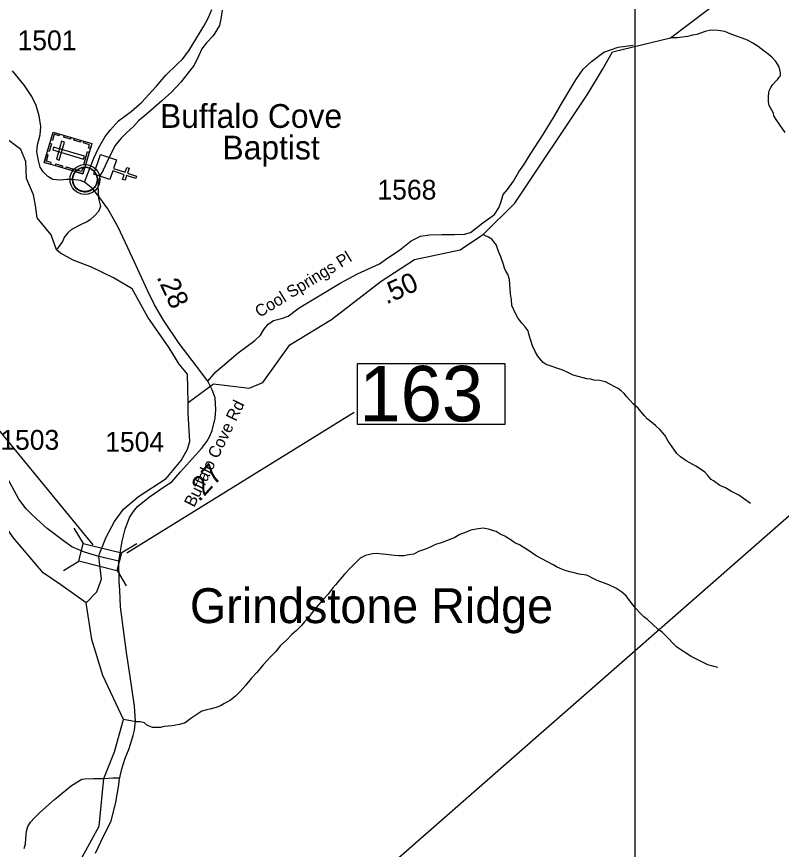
# Model space of a CAD drawing. Extents: x 1159738 to 1321356, y 736314 to 882035.
# Drawn here: x 1253174 to 1257995, y 857362 to 862615 of the extents above; entities that cross this region are included whole.
import ezdxf

# ---------------------------------------------------------------- set-up
doc = ezdxf.new("R2010")
doc.units = 0
for name, color, linetype in [('Exist Boundary Land Use Gamelands State NC Wildlife Resources Commission', 7, 'Continuous'), ('Exist Civil Demographics Community CELL', 7, 'Continuous'), ('Exist Cultural Cemetery CELL', 7, 'Continuous'), ('Exist Cultural Church CELL', 7, 'Continuous'), ('Exist Cultural Church Label', 7, 'Continuous'), ('Exist Geographical Mountain Summit Label', 7, 'Continuous'), ('Exist Hydrographic Creek Single Shore', 7, 'Continuous'), ('Exist Hydrographic Misc Water Feature', 7, 'Continuous'), ('Exist Road Non-System Type 51', 7, 'Continuous'), ('Exist Road Secondary Mileage Hundredths English Label', 7, 'Continuous'), ('Exist Road Secondary Structure Standard Bridge CELL', 7, 'Continuous'), ('Exist Road Secondary Structure Standard Bridge Number Label', 7, 'Continuous'), ('Exist Road Secondary Type 41 Attributed', 7, 'Continuous'), ('Exist Road Secondary Type 51 Attributed', 7, 'Continuous'), ('Exist Road Secondary Type 51 Label', 7, 'Continuous'), ('Exist Road Secondary Type 51 Number Label', 7, 'Continuous'), ('Map Preparation Inset Cut Line', 7, 'Continuous')]:
    doc.layers.add(name, color=color, linetype=linetype)

msp = doc.modelspace()

# ---------------------------------------------------------------- linework, layer by layer
at = {"layer": 'Exist Boundary Land Use Gamelands State NC Wildlife Resources Commission'}
msp.add_lwpolyline([(1262472.9, 864708.2), (1262344, 864658.3), (1262453, 864392.1), (1258482.5, 859848.8), (1255564.5, 857290.9)], dxfattribs=at)
at = {"layer": 'Exist Civil Demographics Community CELL'}
msp.add_lwpolyline([(1253527, 861600.2), (1253527.9, 861605.8), (1253529.7, 861612.4), (1253532.6, 861619.6), (1253535.6, 861625.3), (1253538.9, 861631.1), (1253542.7, 861636.2), (1253546.6, 861640.6), (1253551.2, 861645.2), (1253556.7, 861649.8), (1253562.2, 861653.4), (1253567.1, 861656.3), (1253572.1, 861658.7), (1253577.6, 861661), (1253583.2, 861662.9), (1253587.5, 861664), (1253592.4, 861664.7), (1253596.5, 861665.5), (1253602.9, 861665.7), (1253607.3, 861665.6), (1253613, 861665.4), (1253617.9, 861664.6), (1253622.8, 861663.6), (1253627.8, 861662.2), (1253633, 861660.3), (1253639.6, 861657.4), (1253645.9, 861653.9), (1253650.9, 861650.3), (1253656.1, 861646.3), (1253659.4, 861643.2), (1253663.5, 861638.8), (1253667.4, 861634.1), (1253670.5, 861629.5), (1253673.6, 861624.5), (1253676.1, 861619.3), (1253678.1, 861614.3), (1253679.7, 861609.3), (1253680.9, 861604.7), (1253682, 861598.7), (1253682.7, 861594), (1253682.9, 861588), (1253682.7, 861582.2), (1253682.2, 861576.5), (1253681.2, 861571), (1253679.6, 861564.9), (1253677.7, 861559), (1253675.4, 861554), (1253672.2, 861548), (1253669, 861542.6), (1253665.5, 861537.9), (1253661.3, 861533.2), (1253656, 861528.2), (1253651, 861524.1), (1253646, 861520.7), (1253641.6, 861518.2), (1253634.8, 861514.9), (1253627.7, 861512.2), (1253621.7, 861510.8), (1253615.1, 861509.4), (1253610.7, 861509), (1253606.2, 861508.7), (1253600.6, 861508.7), (1253596.3, 861509.1), (1253590.7, 861509.9), (1253584.8, 861511.2), (1253580.2, 861512.5), (1253575, 861514.4), (1253570.4, 861516.3), (1253566.5, 861518.6), (1253559.7, 861522.6), (1253554.1, 861526.9), (1253549.2, 861531.4), (1253544.8, 861536.3), (1253541.6, 861540.2), (1253538.6, 861544.4), (1253534.5, 861551.5), (1253532.8, 861555.1), (1253531.1, 861559.1), (1253528.5, 861567.3), (1253527, 861574.3), (1253526.3, 861579.5), (1253525.9, 861585.8), (1253525.9, 861590.5), (1253526.4, 861597)], close=True, dxfattribs=at)
for centre, radius in [((1253604.6, 861587.8), 94.3), ((1253604.3, 861588.1), 76.7)]:
    msp.add_circle(centre, radius, dxfattribs=at)
at = {"layer": 'Exist Cultural Cemetery CELL'}
for points in [[(1253347.3, 861695.9), (1253403.9, 861886.7), (1253648, 861814.4), (1253591.5, 861623.5)], [(1253445.5, 861874.5), (1253442.2, 861863.6), (1253411.4, 861872.8), (1253399.9, 861833.9), (1253389.2, 861837), (1253403.9, 861886.8)], [(1253512.3, 861842.8), (1253470.8, 861855.1), (1253474, 861866), (1253515.5, 861853.7)], [(1253575.5, 861824), (1253534, 861836.3), (1253537.2, 861847.3), (1253578.7, 861835)], [(1253368.4, 861766.9), (1253383.1, 861816.6), (1253394, 861813.3), (1253379.3, 861763.6)], [(1253406.4, 861792.1), (1253401.1, 861774.2), (1253595.5, 861716.6), (1253600.8, 861734.5)], [(1253424.2, 861715.7), (1253442.1, 861710.4), (1253475.5, 861823.2), (1253457.6, 861828.6)], [(1253638.6, 861782.6), (1253627.6, 861785.9), (1253633.8, 861807), (1253595.1, 861818.5), (1253598.2, 861829.2), (1253648, 861814.4)], [(1253388.8, 861683.6), (1253392.1, 861694.4), (1253361.2, 861703.6), (1253372.7, 861742.5), (1253362.1, 861745.6), (1253347.3, 861695.9)], [(1253596.8, 861681.9), (1253620.9, 861763.2), (1253631.8, 861760), (1253607.7, 861678.6)], [(1253459.9, 861662.5), (1253418.4, 861674.8), (1253421.6, 861685.7), (1253463.2, 861673.4)], [(1253524.4, 861643.4), (1253482.9, 861655.7), (1253486.1, 861666.6), (1253527.6, 861654.3)], [(1253600.8, 861655.3), (1253589.8, 861658.5), (1253583.5, 861637.4), (1253544.8, 861648.9), (1253541.6, 861638.2), (1253591.4, 861623.5)]]:
    msp.add_lwpolyline(points, close=True, dxfattribs=at)
at = {"layer": 'Exist Cultural Church CELL'}
msp.add_lwpolyline([(1253803, 861711.2), (1253785.1, 861657.2), (1253857.4, 861633.1), (1253867.5, 861663.5), (1253882.6, 861658.4), (1253872.5, 861628), (1253929.6, 861609), (1253924.5, 861593.8), (1253867.4, 861612.8), (1253857.3, 861582.5), (1253842.2, 861587.5), (1253852.3, 861617.9), (1253780.1, 861642), (1253761.7, 861587.3), (1253660.7, 861621), (1253702, 861744.9)], close=True, dxfattribs=at)
at = {"layer": 'Exist Hydrographic Creek Single Shore'}
for points in [[(1254254.3, 860180.6), (1254415.7, 860299.2), (1254639.3, 860271.3), (1254726.5, 860307), (1254896.9, 860545), (1255158.5, 860703.6), (1255472, 860946.8), (1255681.3, 861083.2), (1255969.1, 861144.4), (1256118, 861242.4), (1256315.6, 861437.9), (1256775.8, 862128.6), (1256867.8, 862282.1), (1256930.6, 862392.5), (1257296.6, 862481.3), (1257639.6, 862742.7), (1257892.6, 862862.3), (1258279.7, 862966.2), (1258738.7, 862989.8), (1258982.6, 863067), (1259302.7, 863214.8), (1259565.6, 863393.4), (1259863.9, 863465.7)], [(1254254.3, 860180.6), (1254250.3, 860359.1), (1254198.8, 860422.6), (1254135.3, 860525.7), (1254000.6, 860720), (1253901.5, 860898.5), (1253783.4, 860967.9), (1253644.7, 861035.4), (1253529.8, 861079), (1253450.5, 861122.6), (1253425.5, 861144.1), (1253391, 861237.7), (1253303.8, 861344.8), (1253291.9, 861424.1), (1253280, 861491.5), (1253236.4, 861594.6), (1253232.5, 861701.7), (1253200.8, 861777.1), (1253125.4, 861832.6)], [(1253691.9, 859209.3), (1253695.4, 859226.8), (1253739, 859331.8), (1253790.5, 859430.9), (1253847.5, 859508), (1253942.1, 859588.7), (1254117.4, 859702), (1254210.6, 859815.7), (1254250.3, 859887.1), (1254266.1, 859934.7), (1254254.3, 860113.2), (1254254.3, 860180.6)], [(1253612.1, 858916.6), (1253452, 859031.4), (1253341.9, 859105.9), (1253152.7, 859329.5), (1253078.3, 859435.8)], [(1253612.1, 858916.6), (1253679.4, 858986.9), (1253709.4, 859066.2), (1253691.9, 859209.3)], [(1253548.7, 857243.7), (1253693.9, 857508.5), (1253723.1, 857809.5), (1253791.2, 857976.9), (1253847.5, 858181.2), (1253717.7, 858458.5), (1253648.6, 858686.5), (1253612.1, 858916.6)]]:
    msp.add_lwpolyline(points, dxfattribs=at)
at = {"layer": 'Exist Hydrographic Misc Water Feature'}
for points in [[(1254469.2, 862656.3), (1254461.7, 862600.5), (1254452.7, 862558.7), (1254413, 862493.7), (1254369.8, 862448.8), (1254340.8, 862411.4), (1254319.6, 862365.9), (1254292.1, 862308.6), (1254254.8, 862259.5), (1254209.4, 862200.6), (1254149.6, 862138.1), (1254090.2, 862083.7), (1254036.9, 862037), (1253990, 861998.2), (1253942.8, 861957.3), (1253909.9, 861922.2), (1253866.8, 861881.3), (1253829.8, 861846.2), (1253794.8, 861801.1), (1253769.4, 861753.7), (1253744.1, 861700.3), (1253718.7, 861646.9), (1253695.6, 861605.5), (1253686, 861543.7), (1253687.1, 861511.7), (1253690, 861467.6), (1253702.7, 861417.1), (1253689.9, 861385.5), (1253667.2, 861360), (1253636.5, 861332.8), (1253614.1, 861319.3), (1253589.8, 861307.9), (1253559.5, 861292.8), (1253516.8, 861269.9), (1253498.4, 861252.3), (1253475.7, 861226.8), (1253462.9, 861197.2), (1253425.5, 861144.1)], [(1257948.5, 861990.1), (1257944.9, 862006.2), (1257918.1, 862055), (1257914.7, 862077), (1257913, 862089), (1257913.5, 862111), (1257916.1, 862135), (1257918.5, 862147), (1257929, 862168.8), (1257939.5, 862184.4), (1257960.1, 862207.9), (1257972.4, 862219.6), (1257980.8, 862233.5), (1257989, 862241.2), (1257989.5, 862261.2), (1257982.3, 862297.4), (1257961.2, 862332), (1257936, 862358.6), (1257912.5, 862379.2), (1257886.9, 862398), (1257849.7, 862426.9), (1257816.1, 862447.8), (1257782.6, 862466.7), (1257747, 862479.6), (1257711.3, 862492.5), (1257671.6, 862507.6), (1257637.8, 862520.5), (1257596.1, 862527.5), (1257550.1, 862528.7), (1257513.9, 862521.7), (1257461.4, 862503), (1257435.3, 862497.7), (1257403, 862490.5), (1257338.8, 862482.2), (1257328.6, 862480.4), (1257316.6, 862480.7), (1257296.6, 862481.3)], [(1258019.8, 861884.1), (1257985, 861933), (1257961.9, 861965.8), (1257948.5, 861990.1)], [(1257801.3, 859543.9), (1257726.7, 859595.8), (1257681.1, 859619), (1257643.8, 859642), (1257608.1, 859657), (1257566.8, 859686), (1257553, 859694.4), (1257531.6, 859720.9), (1257512.2, 859741.5), (1257484.7, 859760.2), (1257455.2, 859778.9), (1257417.6, 859799.9), (1257393.9, 859812.6), (1257358.5, 859837.5), (1257335.1, 859858.1), (1257317.8, 859886.6), (1257281.2, 859937.6), (1257260.1, 859974.1), (1257230.8, 860008.9), (1257201.5, 860035.7), (1257176.1, 860056.3), (1257148.6, 860077.1), (1257131.2, 860097.5), (1257109.8, 860124.1), (1257092.2, 860144.6), (1257061.1, 860171.3), (1257041.5, 860193.9), (1257020.1, 860216.6), (1257004.7, 860236.9), (1256985.1, 860255.4), (1256965.5, 860270), (1256945.7, 860280.4), (1256914.1, 860297.2), (1256886.3, 860310.1), (1256848.6, 860319), (1256814.6, 860321.9), (1256790.9, 860328.4), (1256768.9, 860331), (1256745, 860335.6), (1256713.3, 860344.5), (1256683.3, 860353.2), (1256653.7, 860368), (1256618.1, 860384.9), (1256604.2, 860389.3), (1256572.5, 860400.2), (1256550.8, 860408.7), (1256512.9, 860419.7), (1256493.3, 860432.2), (1256477.8, 860450.6), (1256460.4, 860473.1), (1256445, 860497.5), (1256426, 860538), (1256416.8, 860566.3), (1256403.9, 860612.6), (1256398.3, 860632.8), (1256378.9, 860657.3), (1256359.6, 860681.8), (1256334.4, 860714.5), (1256319.3, 860742.9), (1256296.5, 860793.6), (1256293.3, 860827.6), (1256288.3, 860865.9), (1256285.1, 860893.9), (1256280.6, 860956.1), (1256271.5, 860990.3), (1256258, 861008.7), (1256250.5, 861028.9), (1256243.1, 861051.1), (1256226.4, 861099.6), (1256213.1, 861130), (1256205.6, 861152.1), (1256198.2, 861172.3), (1256182.7, 861194.8), (1256169.1, 861211.2), (1256149.5, 861223.7), (1256125.7, 861234.2), (1256118, 861242.4)], [(1257594.5, 858508.8), (1257530.8, 858526.4), (1257481.5, 858551.7), (1257426.2, 858579.2), (1257335.6, 858637.6), (1257310.2, 858662.2), (1257284.9, 858688.9), (1257243.9, 858732), (1257216.5, 858750.6), (1257185.2, 858779.6), (1257152, 858812.4), (1257128.5, 858829), (1257104.9, 858851.6), (1257077.7, 858880.3), (1257060.3, 858902.8), (1257039, 858929.4), (1257017.7, 858962), (1256988.3, 858984.7), (1256950.9, 859009.7), (1256907.4, 859030.8), (1256857.9, 859050.2), (1256834, 859058.8), (1256800.4, 859073.6), (1256784.7, 859082.1), (1256767, 859092.5), (1256721.1, 859097.7), (1256681.3, 859108.7), (1256659.4, 859113.3), (1256631.6, 859120), (1256599.8, 859132.9), (1256578.2, 859143.4), (1256556.4, 859156), (1256449.8, 859212.8), (1256406.6, 859241.9), (1256343.6, 859283.5), (1256313.9, 859296.3), (1256292.3, 859312.9), (1256264.7, 859329.7), (1256251, 859338), (1256223.2, 859350.7), (1256197.7, 859367.4), (1256173.8, 859374.1), (1256148, 859382.7), (1256116, 859387.5), (1256072, 859382.7), (1256037.7, 859375.5), (1256007.5, 859362.3), (1255968.9, 859347.3), (1255936.4, 859328.1), (1255900, 859315), (1255849.6, 859296.3), (1255815.3, 859285.2), (1255776.7, 859266.1), (1255744.4, 859253), (1255708.1, 859239.9), (1255677.5, 859224.7), (1255645.5, 859219.5), (1255617.3, 859214.3), (1255583.2, 859213.1), (1255555.3, 859215.9), (1255503.5, 859221.2), (1255481.4, 859223.8), (1255445.5, 859228.7), (1255417.4, 859225.4), (1255373.1, 859216.5), (1255338.7, 859199.4), (1255285.3, 859144.8), (1255240.1, 859097.9), (1255184.3, 859031.3), (1255167.8, 859011.7), (1255138.7, 858972.4), (1255105.8, 858937.3), (1255076.9, 858904), (1255050.1, 858872.6), (1255027.3, 858841.2), (1255010.8, 858821.6), (1254986, 858794.2), (1254969.6, 858774.6), (1254938.6, 858743.4), (1254907.9, 858716.2), (1254877, 858683), (1254838.2, 858648), (1254805, 858608.7), (1254772.1, 858573.6), (1254753.7, 858552.1), (1254729, 858526.7), (1254687.7, 858477.7), (1254652.7, 858438.6), (1254617.4, 858395.4), (1254582.6, 858358.3), (1254553.7, 858329.1), (1254521.1, 858301.9), (1254480.5, 858279), (1254460, 858267.4), (1254431.9, 858256.2), (1254391.5, 858245.2), (1254373.3, 858241.7), (1254341, 858232.5), (1254271.9, 858188.2), (1254237.2, 858159.1)], [(1254237.2, 858159.1), (1254201, 858150.1), (1254154.5, 858141.3), (1254104.5, 858136.5), (1254080.3, 858131.1), (1254052.3, 858129.9), (1254030.4, 858130.5), (1254008.4, 858139), (1253992.7, 858147.4), (1253978.9, 858159.7), (1253953.2, 858166.4), (1253927.2, 858167.1), (1253847.5, 858181.2)]]:
    msp.add_lwpolyline(points, dxfattribs=at)
at = {"layer": 'Exist Road Non-System Type 51'}
for points in [[(1256411.4, 861744.5), (1256492.8, 861872.4), (1256562.1, 861984.6), (1256616.5, 862080.3), (1256698.9, 862217.2), (1256745, 862283.2), (1256797.8, 862332.7), (1256874.9, 862389.9), (1256965.5, 862422.8), (1257061.1, 862436)], [(1253222.1, 857367.9), (1253230.3, 857397.2), (1253232.6, 857430), (1253235, 857476.8), (1253244.4, 857506.1), (1253261.9, 857533.1), (1253286.5, 857561.2), (1253320.4, 857595.1), (1253412.9, 857676), (1253519.5, 857765), (1253585, 857803.7), (1253602.6, 857806), (1253659.9, 857809.5), (1253723.1, 857809.5), (1253780.5, 857813), (1253822.6, 857811.9)]]:
    msp.add_lwpolyline(points, dxfattribs=at)
at = {"layer": 'Exist Road Secondary Structure Standard Bridge CELL'}
for p, q in [((1253534.6, 859388.4), (1253593.2, 859291.5)), ((1253833.8, 859231.7), (1253930.6, 859290.3)), ((1253468.6, 859120.5), (1253565.5, 859179.1)), ((1253806.7, 859121.8), (1253865.2, 859025))]:
    msp.add_line(p, q, dxfattribs=at)
msp.add_lwpolyline([(1253593.2, 859291.5), (1253833.9, 859232.2), (1253806.2, 859119.8), (1253565.5, 859179.1)], close=True, dxfattribs=at)
at = {"layer": 'Exist Road Secondary Structure Standard Bridge Number Label'}
for p, q in [((1253656.3, 859282.2), (1250420, 863223.8)), ((1253867.7, 859231.8), (1255302.5, 860120.1))]:
    msp.add_line(p, q, dxfattribs=at)
msp.add_lwpolyline([(1255322, 860426), (1256251, 860426), (1256251, 860041.9), (1255322, 860041.9)], close=True, dxfattribs=at)
at = {"layer": 'Exist Road Secondary Type 41 Attributed'}
msp.add_lwpolyline([(1254379.2, 860314.4), (1254428.8, 860375.2), (1254569.5, 860494.9), (1254675, 860572.3), (1254710.2, 860605.2), (1254731.3, 860640.4), (1254759.4, 860675.6), (1254792.2, 860699), (1254843.8, 860710.8), (1254886, 860724.8), (1254954, 860778.8), (1255092.4, 860860.9), (1255214.3, 860933.7), (1255322.1, 860992.3), (1255460.5, 861055.7), (1255514.4, 861093.2), (1255587.1, 861142.5), (1255662.1, 861201.1), (1255720.7, 861229.3), (1255777, 861238.7), (1255854.4, 861241), (1255934.1, 861241), (1255997.4, 861243.4), (1256034.9, 861252.8), (1256112.3, 861313.8), (1256187.3, 861367.7), (1256214.4, 861408.5), (1256228.5, 861448.4), (1256240.2, 861493), (1256268.3, 861523.5), (1256305.9, 861577.4), (1256341, 861636.1), (1256371.5, 861680.7), (1256411.4, 861744.5)], dxfattribs=at)
at = {"layer": 'Exist Road Secondary Type 51 Attributed'}
for points in [[(1253602, 861571.4), (1253623.5, 861626.3), (1253659.4, 861722), (1253690.7, 861784.8), (1253731.7, 861858.8), (1253765.3, 861900.1), (1253816.9, 861957), (1253895, 862015.9), (1253960.2, 862073.4), (1254055.7, 862176.7), (1254114.4, 862245.2), (1254183.5, 862313.5), (1254219.7, 862347.1), (1254258.4, 862398.5), (1254283.9, 862441.5), (1254353.4, 862554.8), (1254384, 862610.1), (1254404.5, 862660.3)], [(1253602, 861571.4), (1253575.9, 861580.3), (1253524.5, 861588), (1253491.2, 861588), (1253447.5, 861582.8), (1253402.9, 861588.4), (1253369.4, 861606.6), (1253341, 861635), (1253322.8, 861666.3), (1253312.3, 861708.2), (1253302.1, 861762.1), (1253304.3, 861806.5), (1253321.7, 861868.4), (1253326.1, 861922.2), (1253316.3, 861988.9), (1253296.6, 862054.4), (1253269, 862110.4), (1253222.4, 862180.3), (1253147.7, 862273.2)], [(1254379.2, 860314.4), (1254308.6, 860409), (1254198.3, 860552.8), (1254100, 860700.6), (1254043.2, 860797.4), (1254001, 860884.1), (1253904.9, 861093.7), (1253813.2, 861285.9), (1253749.5, 861402.8), (1253699.2, 861472.7), (1253653.4, 861528.7), (1253602, 861571.4)], [(1253818.7, 859179.4), (1253838.7, 859304.9), (1253858.6, 859382), (1253885.7, 859454.7), (1253909.6, 859492.5), (1253935.6, 859524.6), (1254011.1, 859585.9), (1254107, 859651.8), (1254153.2, 859680), (1254207.1, 859744.2), (1254340.3, 859890.3), (1254373.7, 859934.7), (1254391.9, 859968.2), (1254406.8, 860004.8), (1254424.7, 860082.5), (1254428.7, 860136.8), (1254425.1, 860210.3), (1254406.9, 860260.5), (1254379.2, 860314.4)], [(1253265.9, 859478.5), (1253234.4, 859508.9), (1253187.3, 859571.7), (1253117.7, 859699), (1253058.2, 859784.1), (1253001.8, 859829.2), (1252940.4, 859866.1), (1252875.8, 859894.8), (1252796.9, 859925.5), (1252689.3, 859954.2), (1252281.1, 860034.7), (1252107.5, 860086), (1252080.2, 860087.9), (1252054.6, 860081.1), (1252038.7, 860059.7), (1252035.7, 860021.8)], [(1253691.9, 859209.3), (1253602.1, 859236.4), (1253521.8, 859270.5), (1253469.5, 859307.8), (1253366.4, 859386.8), (1253301.3, 859444.2), (1253265.9, 859478.5)], [(1253670.5, 857338.6), (1253721.9, 857445.2), (1253769.3, 857540.2), (1253800, 857658.8), (1253815.4, 857756.5), (1253823.1, 857805.3), (1253837.2, 857869.5), (1253857.7, 857937.6), (1253883.4, 857997.9), (1253908.9, 858079.2), (1253916.6, 858112.6), (1253923.5, 858170.1), (1253916.4, 858264.3), (1253890, 858451.9), (1253867.2, 858603.1), (1253829.4, 858892.5), (1253824.4, 858996.8), (1253820.2, 859052.4), (1253818.7, 859179.4)], [(1253818.7, 859179.4), (1253691.9, 859209.3)]]:
    msp.add_lwpolyline(points, dxfattribs=at)
at = {"layer": 'Map Preparation Inset Cut Line'}
msp.add_lwpolyline([(1257070.6, 853189.3), (1244089, 853189.3), (1244089, 868729.2), (1257070.6, 868729.2)], close=True, dxfattribs=at)

# ---------------------------------------------------------------- texts
at = {"layer": 'Exist Cultural Church Label'}
for s, p in [('Buffalo Cove', (1254077.5, 861913.3)), ('Baptist', (1254471.4, 861714.1))]:
    msp.add_text(s, height=150, dxfattribs=at).set_placement(p)
at = {"layer": 'Exist Geographical Mountain Summit Label'}
msp.add_text('Grindstone Ridge', height=220, dxfattribs=at).set_placement((1254266.3, 858789))
at = {"layer": 'Exist Road Secondary Mileage Hundredths English Label'}
for s, rotation, p in [('.28', 294.8477, (1254054.6, 860971.8)), ('.50', 24.6057, (1255505.6, 860798)), ('.27', 47.813, (1254324.7, 859549.9))]:
    msp.add_text(s, height=125, rotation=rotation, dxfattribs=at).set_placement(p)
at = {"layer": 'Exist Road Secondary Structure Standard Bridge Number Label'}
msp.add_text('163', height=350, dxfattribs=at).set_placement((1255334.5, 860061.6))
at = {"layer": 'Exist Road Secondary Type 51 Label'}
for s, rotation, p in [('Cool Springs Pl', 31.5592, (1254705.2, 860714.4)), ('Buffalo Cove Rd', 64.0291, (1254293.1, 859515.4))]:
    msp.add_text(s, height=75, rotation=rotation, dxfattribs=at).set_placement(p)
at = {"layer": 'Exist Road Secondary Type 51 Number Label'}
for s, p in [('1501', (1253179.3, 862403.1)), ('1568', (1255448.4, 861460.8)), ('1503', (1253070.5, 859882.4)), ('1504', (1253732, 859870.4))]:
    msp.add_text(s, height=125, dxfattribs=at).set_placement(p)

doc.saveas('drawing.dxf')
